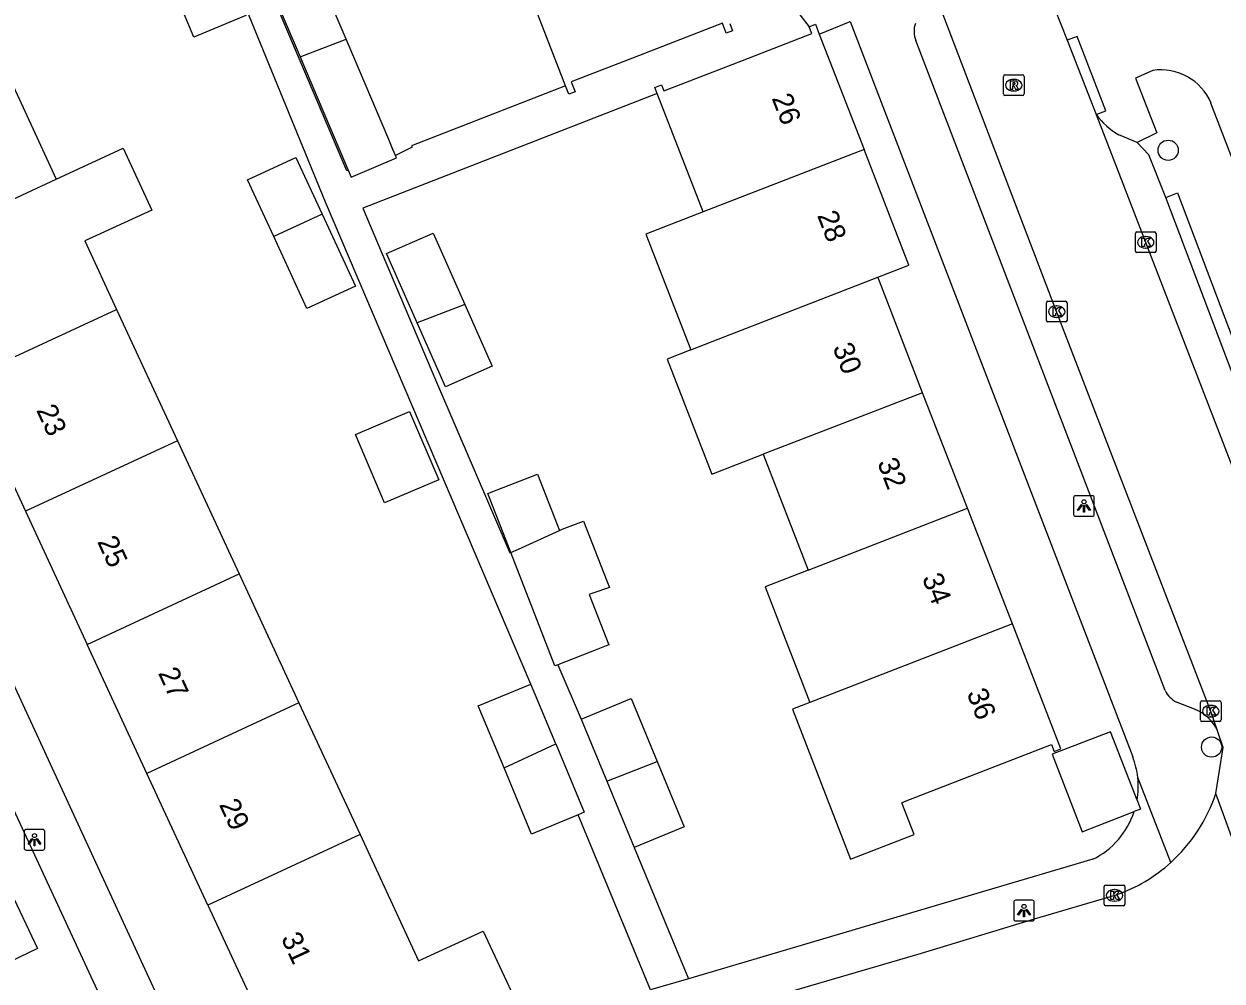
# Model space of a CAD drawing. Extents: x 162532 to 163264, y 381233 to 382042.
# Drawn here: x 162805.6 to 162863.6, y 381817.3 to 381863.6 of the extents above; entities that cross this region are included whole.
import ezdxf

# ---------------------------------------------------------------- set-up
doc = ezdxf.new("R2010")
doc.units = 0
for name, color, linetype in [('IMGEO_Boom', 7, 'Continuous'), ('IMGEO_Groenvoorziening', 7, 'Continuous'), ('IMGEO_Kolk', 7, 'Continuous'), ('IMGEO_Lichtpunt', 7, 'Continuous'), ('IMGEO_Pand', 7, 'Continuous'), ('IMGEO_Pand_nummerreeks', 7, 'Continuous'), ('IMGEO_Parkeervlak_open', 7, 'Continuous'), ('IMGEO_Rijbaan_lokaal_open', 7, 'Continuous'), ('IMGEO_Rioolput', 7, 'Continuous'), ('IMGEO_Voetpad_open', 7, 'Continuous')]:
    doc.layers.add(name, color=color, linetype=linetype)

msp = doc.modelspace()

# ---------------------------------------------------------------- linework, layer by layer
at = {"layer": 'IMGEO_Boom'}
for centre in [(162861.015, 381857.528), (162863.12, 381828.64)]:
    msp.add_circle(centre, 0.489, dxfattribs=at)
at = {"layer": 'IMGEO_Groenvoorziening'}
msp.add_lwpolyline([(162799.822, 381827.253), (162801.868, 381828.226), (162806.302, 381818.885), (162804.536, 381818.026), (162799.822, 381827.253)], dxfattribs=at)
at = {"layer": 'IMGEO_Kolk'}
for p, q in [((162859.429, 381852.649), (162859.429, 381853.501)), ((162859.504, 381853.575), (162860.356, 381853.575)), ((162860.43, 381853.501), (162860.43, 381852.649)), ((162859.917, 381853.355), (162859.942, 381853.355)), ((162860.356, 381852.575), (162859.504, 381852.575)), ((162859.94, 381852.795), (162859.915, 381852.795)), ((162855.123, 381849.291), (162855.123, 381850.143)), ((162855.198, 381850.217), (162856.05, 381850.217)), ((162855.611, 381849.997), (162855.636, 381849.997)), ((162856.124, 381850.143), (162856.124, 381849.291)), ((162855.634, 381849.437), (162855.609, 381849.437)), ((162856.05, 381849.217), (162855.198, 381849.217)), ((162862.65, 381830.876), (162863.502, 381830.876)), ((162862.575, 381829.95), (162862.575, 381830.802)), ((162863.063, 381830.656), (162863.088, 381830.656)), ((162863.576, 381830.802), (162863.576, 381829.95)), ((162863.502, 381829.876), (162862.65, 381829.876)), ((162863.086, 381830.096), (162863.061, 381830.096)), ((162857.921, 381821.033), (162857.921, 381821.885)), ((162857.996, 381821.959), (162858.848, 381821.959)), ((162858.409, 381821.739), (162858.434, 381821.739)), ((162858.922, 381821.885), (162858.922, 381821.033)), ((162858.432, 381821.179), (162858.407, 381821.179)), ((162858.848, 381820.959), (162857.996, 381820.959))]:
    msp.add_line(p, q, dxfattribs=at)
for points in [[(162859.429, 381852.649), (162859.429, 381853.501)], [(162859.504, 381853.575), (162860.356, 381853.575)], [(162860.43, 381853.501), (162860.43, 381852.649)], [(162859.75, 381853.275), (162859.873, 381853.275), (162859.873, 381853.124), (162860.003, 381853.275), (162860.167, 381853.275), (162860.021, 381853.124), (162860.174, 381852.875), (162860.022, 381852.875), (162859.937, 381853.039), (162859.873, 381852.972), (162859.873, 381852.875), (162859.75, 381852.875), (162859.75, 381853.275)], [(162860.356, 381852.575), (162859.504, 381852.575)], [(162855.123, 381849.291), (162855.123, 381850.143)], [(162855.198, 381850.217), (162856.05, 381850.217)], [(162856.124, 381850.143), (162856.124, 381849.291)], [(162855.444, 381849.917), (162855.567, 381849.917), (162855.567, 381849.766), (162855.697, 381849.917), (162855.861, 381849.917), (162855.715, 381849.766), (162855.868, 381849.517), (162855.716, 381849.517), (162855.631, 381849.681), (162855.567, 381849.614), (162855.567, 381849.517), (162855.444, 381849.517), (162855.444, 381849.917)], [(162856.05, 381849.217), (162855.198, 381849.217)], [(162862.65, 381830.876), (162863.502, 381830.876)], [(162862.575, 381829.95), (162862.575, 381830.802)], [(162862.896, 381830.576), (162863.019, 381830.576), (162863.019, 381830.425), (162863.149, 381830.576), (162863.313, 381830.576), (162863.167, 381830.425), (162863.32, 381830.176), (162863.168, 381830.176), (162863.083, 381830.34), (162863.019, 381830.273), (162863.019, 381830.176), (162862.896, 381830.176), (162862.896, 381830.576)], [(162863.576, 381830.802), (162863.576, 381829.95)], [(162863.502, 381829.876), (162862.65, 381829.876)], [(162857.921, 381821.033), (162857.921, 381821.885)], [(162857.996, 381821.959), (162858.848, 381821.959)], [(162858.242, 381821.659), (162858.365, 381821.659), (162858.365, 381821.508), (162858.495, 381821.659), (162858.659, 381821.659), (162858.513, 381821.508), (162858.666, 381821.259), (162858.514, 381821.259), (162858.429, 381821.423), (162858.365, 381821.356), (162858.365, 381821.259), (162858.242, 381821.259), (162858.242, 381821.659)], [(162858.922, 381821.885), (162858.922, 381821.033)], [(162858.848, 381820.959), (162857.996, 381820.959)]]:
    msp.add_lwpolyline(points, dxfattribs=at)
for centre, start, end in [((162859.506, 381853.499), 91.55205, 178.44795), ((162859.506, 381853.499), 91.55205, 178.44795), ((162860.354, 381853.499), 1.55205, 88.44795), ((162860.354, 381853.499), 1.55205, 88.44795), ((162859.506, 381852.651), 181.55205, 268.44795), ((162859.506, 381852.651), 181.55205, 268.44795), ((162860.354, 381852.651), 271.55205, 358.44795), ((162860.354, 381852.651), 271.55205, 358.44795), ((162855.2, 381850.141), 91.55205, 178.44795), ((162855.2, 381850.141), 91.55205, 178.44795), ((162856.048, 381850.141), 1.55205, 88.44795), ((162856.048, 381850.141), 1.55205, 88.44795), ((162855.2, 381849.293), 181.55205, 268.44795), ((162855.2, 381849.293), 181.55205, 268.44795), ((162856.048, 381849.293), 271.55205, 358.44795), ((162856.048, 381849.293), 271.55205, 358.44795), ((162862.652, 381830.8), 91.55205, 178.44795), ((162862.652, 381830.8), 91.55205, 178.44795), ((162863.5, 381830.8), 1.55205, 88.44795), ((162863.5, 381830.8), 1.55205, 88.44795), ((162862.652, 381829.952), 181.55205, 268.44795), ((162862.652, 381829.952), 181.55205, 268.44795), ((162863.5, 381829.952), 271.55205, 358.44795), ((162863.5, 381829.952), 271.55205, 358.44795), ((162857.998, 381821.883), 91.55205, 178.44795), ((162857.998, 381821.883), 91.55205, 178.44795), ((162858.846, 381821.883), 1.55205, 88.44795), ((162858.846, 381821.883), 1.55205, 88.44795), ((162857.998, 381821.035), 181.55205, 268.44795), ((162857.998, 381821.035), 181.55205, 268.44795), ((162858.846, 381821.035), 271.55205, 358.44795), ((162858.846, 381821.035), 271.55205, 358.44795)]:
    msp.add_arc(centre, 0.0765, start, end, dxfattribs=at)
for centre, major_axis, ratio, start_param, end_param in [((162859.916, 381853.075), (-0.387, 0.002), 0.722429, 4.712389, 7.853982), ((162859.941, 381853.075), (-0.39, 0.002), 0.717154, 1.570796, 4.712389), ((162855.61, 381849.717), (-0.387, 0.002), 0.722429, 4.712389, 7.853982), ((162855.635, 381849.717), (-0.39, 0.002), 0.717154, 1.570796, 4.712389), ((162863.062, 381830.376), (-0.387, 0.002), 0.722429, 4.712389, 7.853982), ((162863.087, 381830.376), (-0.39, 0.002), 0.717154, 1.570796, 4.712389), ((162858.408, 381821.459), (-0.387, 0.002), 0.722429, 4.712389, 7.853982), ((162858.433, 381821.459), (-0.39, 0.002), 0.717154, 1.570796, 4.712389)]:
    msp.add_ellipse(centre, major_axis=major_axis, ratio=ratio, start_param=start_param, end_param=end_param, dxfattribs=at)
at = {"layer": 'IMGEO_Lichtpunt'}
for p, q in [((162856.443, 381840.711), (162856.443, 381839.904)), ((162856.443, 381840.711), (162856.443, 381839.904)), ((162857.345, 381840.806), (162856.537, 381840.806)), ((162857.345, 381840.806), (162856.537, 381840.806)), ((162857.439, 381839.904), (162857.439, 381840.711)), ((162857.439, 381839.904), (162857.439, 381840.711)), ((162856.537, 381839.81), (162857.345, 381839.81)), ((162856.537, 381839.81), (162857.345, 381839.81)), ((162805.66, 381824.557), (162805.66, 381823.75)), ((162805.66, 381824.557), (162805.66, 381823.75)), ((162806.562, 381824.652), (162805.754, 381824.652)), ((162806.562, 381824.652), (162805.754, 381824.652)), ((162806.656, 381823.75), (162806.656, 381824.557)), ((162806.656, 381823.75), (162806.656, 381824.557)), ((162805.754, 381823.656), (162806.562, 381823.656)), ((162805.754, 381823.656), (162806.562, 381823.656)), ((162853.543, 381821.128), (162853.543, 381820.321)), ((162853.543, 381821.128), (162853.543, 381820.321)), ((162854.445, 381821.223), (162853.637, 381821.223)), ((162854.445, 381821.223), (162853.637, 381821.223)), ((162854.539, 381820.321), (162854.539, 381821.128)), ((162854.539, 381820.321), (162854.539, 381821.128)), ((162853.637, 381820.227), (162854.445, 381820.227)), ((162853.637, 381820.227), (162854.445, 381820.227))]:
    msp.add_line(p, q, dxfattribs=at)
for points in [[(162856.817, 381840.375), (162856.856, 381840.347), (162856.668, 381840.085), (162856.63, 381840.112), (162856.817, 381840.375)], [(162856.919, 381840.327), (162856.966, 381840.327), (162856.966, 381840.005), (162856.919, 381840.005), (162856.919, 381840.327)], [(162857.029, 381840.347), (162857.067, 381840.374), (162857.254, 381840.112), (162857.215, 381840.084), (162857.029, 381840.347)], [(162806.034, 381824.221), (162806.073, 381824.193), (162805.885, 381823.931), (162805.847, 381823.958), (162806.034, 381824.221)], [(162806.136, 381824.173), (162806.183, 381824.173), (162806.183, 381823.851), (162806.136, 381823.851), (162806.136, 381824.173)], [(162806.246, 381824.193), (162806.284, 381824.22), (162806.471, 381823.958), (162806.432, 381823.93), (162806.246, 381824.193)], [(162853.917, 381820.792), (162853.956, 381820.764), (162853.768, 381820.502), (162853.73, 381820.529), (162853.917, 381820.792)], [(162854.019, 381820.744), (162854.066, 381820.744), (162854.066, 381820.422), (162854.019, 381820.422), (162854.019, 381820.744)], [(162854.129, 381820.764), (162854.167, 381820.791), (162854.354, 381820.529), (162854.315, 381820.501), (162854.129, 381820.764)]]:
    msp.add_lwpolyline(points, dxfattribs=at)
for centre in [(162856.942, 381840.509), (162806.159, 381824.355), (162854.042, 381820.926)]:
    msp.add_circle(centre, 0.0994, dxfattribs=at)
for centre, start, end in [((162856.537, 381840.711), 90, 180), ((162856.537, 381840.711), 90, 180), ((162857.345, 381840.711), 0, 90), ((162857.345, 381840.711), 0, 90), ((162856.537, 381839.904), 180, 270), ((162856.537, 381839.904), 180, 270), ((162857.345, 381839.904), 270, 0), ((162857.345, 381839.904), 270, 360), ((162805.754, 381824.557), 90, 180), ((162805.754, 381824.557), 90, 180), ((162806.562, 381824.557), 0, 90), ((162806.562, 381824.557), 0, 90), ((162805.754, 381823.75), 180, 270), ((162805.754, 381823.75), 180, 270), ((162806.562, 381823.75), 270, 0), ((162806.562, 381823.75), 270, 360), ((162853.637, 381821.128), 90, 180), ((162853.637, 381821.128), 90, 180), ((162854.445, 381821.128), 0, 90), ((162854.445, 381821.128), 0, 90), ((162853.637, 381820.321), 180, 270), ((162853.637, 381820.321), 180, 270), ((162854.445, 381820.321), 270, 0), ((162854.445, 381820.321), 270, 360)]:
    msp.add_arc(centre, 0.0946, start, end, dxfattribs=at)
at = {"layer": 'IMGEO_Pand'}
for points in [[(162814.898, 381867.655), (162816.391, 381864.061), (162813.864, 381863.012), (162812.372, 381866.606)], [(162831.858, 381860.643), (162829.704, 381866.196)], [(162821.237, 381862.911), (162819.972, 381865.896), (162817.803, 381864.891), (162819.009, 381862.047)], [(162839.806, 381863.661), (162839.941, 381863.313), (162839.635, 381863.194), (162839.447, 381863.678), (162835.091, 381861.988), (162832.126, 381860.839), (162832.314, 381860.355), (162832.015, 381860.239), (162831.858, 381860.643)], [(162836.291, 381860.282), (162836.179, 381860.57), (162836.499, 381860.694), (162836.611, 381860.406), (162839.416, 381861.494), (162840.416, 381861.882), (162843.776, 381863.186), (162843.65, 381863.511)], [(162843.65, 381863.511), (162843.951, 381863.628), (162844.135, 381863.155)], [(162819.009, 381862.047), (162821.237, 381862.911)], [(162823.626, 381857.278), (162823.506, 381857.561), (162823.298, 381858.053), (162821.337, 381862.675), (162821.237, 381862.911)], [(162844.135, 381863.155), (162846.304, 381857.565)], [(162804.27, 381862.468), (162807.209, 381856.127)], [(162819.009, 381862.047), (162819.169, 381861.67), (162819.883, 381859.985), (162821.336, 381856.56)], [(162838.517, 381854.543), (162836.291, 381860.282)], [(162807.209, 381856.127), (162810.444, 381857.626), (162811.83, 381854.637), (162808.594, 381853.138), (162810.128, 381849.829)], [(162846.304, 381857.565), (162838.517, 381854.543)], [(162846.967, 381851.385), (162848.474, 381851.97), (162846.304, 381857.565)], [(162817.735, 381853.354), (162816.467, 381856.105), (162818.812, 381857.185), (162820.077, 381854.439)], [(162821.336, 381856.56), (162821.477, 381856.227), (162823.677, 381857.159), (162823.626, 381857.278)], [(162799.852, 381852.718), (162807.209, 381856.127)], [(162820.077, 381854.439), (162821.685, 381850.948), (162819.341, 381849.868), (162817.735, 381853.354)], [(162820.077, 381854.439), (162817.735, 381853.354)], [(162838.517, 381854.543), (162835.742, 381853.466), (162837.915, 381847.865)], [(162824.681, 381849.173), (162823.198, 381852.525), (162825.45, 381853.522), (162826.98, 381850.065)], [(162837.915, 381847.865), (162839.24, 381848.387), (162846.967, 381851.385)], [(162849.137, 381845.792), (162847.041, 381851.195), (162846.967, 381851.385)], [(162826.98, 381850.065), (162828.302, 381847.08), (162826.049, 381846.083), (162824.681, 381849.173)], [(162826.98, 381850.065), (162824.681, 381849.173)], [(162802.771, 381846.419), (162810.128, 381849.829)], [(162810.128, 381849.829), (162813.078, 381843.462)], [(162837.915, 381847.865), (162836.773, 381847.422), (162838.935, 381841.855), (162841.412, 381842.816)], [(162802.771, 381846.419), (162805.721, 381840.052)], [(162849.137, 381845.792), (162841.412, 381842.816)], [(162851.307, 381840.199), (162849.137, 381845.792)], [(162824.312, 381844.885), (162825.719, 381841.578), (162823.099, 381840.463), (162821.692, 381843.771), (162824.312, 381844.885)], [(162813.078, 381843.462), (162805.721, 381840.052)], [(162813.078, 381843.462), (162816.065, 381837.018)], [(162841.412, 381842.816), (162843.59, 381837.203)], [(162829.211, 381838.062), (162828.101, 381840.922), (162828.544, 381841.094), (162830.505, 381841.855), (162831.561, 381839.131)], [(162843.59, 381837.203), (162851.307, 381840.199)], [(162853.477, 381834.605), (162851.307, 381840.199)], [(162805.721, 381840.052), (162808.707, 381833.608)], [(162831.561, 381839.131), (162831.685, 381839.187), (162832.733, 381839.575), (162833.856, 381836.682), (162833.977, 381836.372), (162833.183, 381836.087), (162833.006, 381836.024), (162833.951, 381833.588), (162833.817, 381833.536), (162833.418, 381833.381), (162831.476, 381832.628)], [(162829.211, 381838.062), (162829.572, 381838.226), (162831.561, 381839.131)], [(162831.476, 381832.628), (162831.34, 381832.575), (162829.211, 381838.062)], [(162808.707, 381833.608), (162816.065, 381837.018)], [(162816.065, 381837.018), (162818.956, 381830.778)], [(162843.59, 381837.203), (162841.508, 381836.396), (162842.401, 381834.094), (162843.05, 381832.422), (162843.679, 381830.801)], [(162843.679, 381830.801), (162842.833, 381830.473), (162845.651, 381823.207), (162848.728, 381824.401), (162848.127, 381825.948), (162848.258, 381825.999), (162855.368, 381828.757), (162855.495, 381828.43), (162855.823, 381828.557), (162853.477, 381834.605)], [(162853.477, 381834.605), (162843.679, 381830.801)], [(162811.599, 381827.368), (162808.707, 381833.608)], [(162828.88, 381827.635), (162827.636, 381830.637), (162830.18, 381831.691)], [(162831.38, 381828.794), (162830.18, 381831.691)], [(162832.606, 381829.988), (162835.028, 381830.991), (162836.294, 381827.935)], [(162818.956, 381830.778), (162811.599, 381827.368)], [(162818.956, 381830.778), (162821.91, 381824.404)], [(162832.606, 381829.988), (162833.85, 381826.986)], [(162859.511, 381826.064), (162858.222, 381829.385), (162855.401, 381828.291), (162856.856, 381824.541), (162859.375, 381825.518)], [(162828.88, 381827.635), (162831.38, 381828.794)], [(162831.38, 381828.794), (162832.753, 381825.481), (162832.463, 381825.361)], [(162833.85, 381826.986), (162836.294, 381827.935)], [(162836.294, 381827.935), (162837.601, 381824.781), (162835.179, 381823.778)], [(162814.553, 381820.994), (162811.599, 381827.368)], [(162832.463, 381825.361), (162830.209, 381824.428), (162828.88, 381827.635)], [(162833.85, 381826.986), (162835.179, 381823.778)], [(162859.511, 381826.064), (162859.677, 381825.635), (162859.375, 381825.518)], [(162821.91, 381824.404), (162814.553, 381820.994)], [(162821.91, 381824.404), (162824.746, 381818.285), (162827.876, 381819.735), (162830.013, 381815.124)], [(162814.553, 381820.994), (162817.581, 381814.459), (162817.778, 381814.034), (162818.068, 381814.17), (162817.848, 381814.639), (162820.843, 381816.027), (162822.323, 381812.834)]]:
    msp.add_lwpolyline(points, dxfattribs=at)
at = {"layer": 'IMGEO_Parkeervlak_open'}
msp.add_lwpolyline([(162860.9, 381855.243), (162860.08, 381857.302), (162859.51, 381857.912)], dxfattribs=at)
at = {"layer": 'IMGEO_Rijbaan_lokaal_open'}
for points in [[(162863.407, 381829.427), (162863.083, 381830.362), (162855.589, 381849.811), (162849.315, 381866.219)], [(162855.514, 381864.408), (162856.125, 381862.854)], [(162856.125, 381862.854), (162857.537, 381859.266)], [(162857.537, 381859.266), (162870.073, 381826.813)], [(162863.324, 381826.387), (162863.686, 381828.622), (162863.407, 381829.427)], [(162866.973, 381816.386), (162863.324, 381826.387)], [(162807.475, 381806.37), (162810.992, 381807.398), (162819.646, 381809.979), (162826.301, 381811.98), (162831.51, 381813.503), (162839.139, 381815.759), (162849.087, 381818.66), (162854.548, 381820.318), (162858.493, 381821.479)]]:
    msp.add_lwpolyline(points, dxfattribs=at)
for centre, radius, start, end in [((162855.895, 381828.867), 7.832, 312.08286, 341.54252), ((162855.894, 381828.873), 7.837, 289.36984, 312.06056)]:
    msp.add_arc(centre, radius, start, end, dxfattribs=at)
at = {"layer": 'IMGEO_Rioolput'}
for p, q in [((162853.042, 381860.255), (162853.042, 381861.107)), ((162853.117, 381861.181), (162853.969, 381861.181)), ((162854.043, 381861.107), (162854.043, 381860.255)), ((162853.553, 381860.401), (162853.528, 381860.401)), ((162853.53, 381860.961), (162853.555, 381860.961)), ((162853.969, 381860.181), (162853.117, 381860.181))]:
    msp.add_line(p, q, dxfattribs=at)
for points in [[(162853.042, 381860.255), (162853.042, 381861.107)], [(162853.117, 381861.181), (162853.969, 381861.181)], [(162854.043, 381861.107), (162854.043, 381860.255)], [(162853.631, 381860.879), (162853.379, 381860.881), (162853.379, 381860.481)], [(162853.379, 381860.481), (162853.503, 381860.481), (162853.503, 381860.643), (162853.514, 381860.643)], [(162853.557, 381860.8), (162853.503, 381860.8), (162853.503, 381860.719)], [(162853.503, 381860.719), (162853.555, 381860.719)], [(162853.561, 381860.614), (162853.632, 381860.481), (162853.772, 381860.481), (162853.707, 381860.607)], [(162853.969, 381860.181), (162853.117, 381860.181)]]:
    msp.add_lwpolyline(points, dxfattribs=at)
for centre, radius, start, end in [((162853.119, 381861.105), 0.0765, 91.55205, 178.44795), ((162853.119, 381861.105), 0.0765, 91.55205, 178.44795), ((162853.967, 381861.105), 0.0765, 1.55205, 88.44795), ((162853.967, 381861.105), 0.0765, 1.55205, 88.44795), ((162853.513, 381860.59), 0.0533, 26.02933, 88.69889), ((162853.539, 381860.908), 0.19, 274.7715, 282.96867), ((162853.563, 381860.704), 0.0964, 77.00612, 93.18647), ((162853.577, 381860.761), 0.0378, 276.66336, 79.67722), ((162853.63, 381860.769), 0.109, 350.36119, 89.41601), ((162853.628, 381860.769), 0.112, 277.58423, 350.98172), ((162853.612, 381860.554), 0.108, 29.51342, 73.79051), ((162853.119, 381860.257), 0.0765, 181.55205, 268.44795), ((162853.119, 381860.257), 0.0765, 181.55205, 268.44795), ((162853.967, 381860.257), 0.0765, 271.55205, 358.44795), ((162853.967, 381860.257), 0.0765, 271.55205, 358.44795)]:
    msp.add_arc(centre, radius, start, end, dxfattribs=at)
for centre, major_axis, ratio, start_param, end_param in [((162853.529, 381860.681), (-0.387, 0.002), 0.722429, 4.712389, 7.853982), ((162853.554, 381860.681), (-0.39, 0.002), 0.717154, 1.570796, 4.712389)]:
    msp.add_ellipse(centre, major_axis=major_axis, ratio=ratio, start_param=start_param, end_param=end_param, dxfattribs=at)
at = {"layer": 'IMGEO_Voetpad_open'}
for points in [[(162813.9, 381812.685), (162767.041, 381914.342)], [(162830.18, 381831.691), (162820.237, 381855.011), (162815.047, 381867.717), (162813.544, 381871.337), (162813.386, 381871.271), (162811.058, 381876.877), (162809.497, 381880.476), (162808.593, 381882.559), (162808.562, 381882.547)], [(162821.336, 381856.56), (162821.278, 381856.538), (162811.133, 381880.459), (162810.85, 381881.129)], [(162842.643, 381864.798), (162843.65, 381863.511)], [(162844.135, 381863.155), (162845.626, 381863.764), (162859.302, 381828.169)], [(162860.872, 381831.375), (162848.809, 381862.836)], [(162857.537, 381859.266), (162858.003, 381859.446), (162856.618, 381863.044), (162856.125, 381862.854)], [(162860.267, 381861.395), (162859.443, 381861.023), (162860.476, 381858.38), (162859.51, 381857.912)], [(162831.858, 381860.643), (162824.407, 381857.752), (162824.442, 381857.677), (162823.626, 381857.278)], [(162836.291, 381860.282), (162822.044, 381854.731), (162825.57, 381846.418), (162829.158, 381838.04), (162829.211, 381838.062)], [(162869.824, 381842.35), (162863.089, 381859.816)], [(162859.51, 381857.912), (162858.623, 381858.282)], [(162860.9, 381855.243), (162861.472, 381855.47), (162866.857, 381841.239)], [(162870.452, 381829.995), (162860.9, 381855.243)], [(162800.57, 381835.472), (162810.522, 381814.015)], [(162831.476, 381832.628), (162832.606, 381829.988)], [(162862.291, 381830.47), (162861.416, 381830.815)], [(162861.144, 381823.054), (162859.547, 381827.161)], [(162835.971, 381816.884), (162832.463, 381825.361)], [(162835.179, 381823.778), (162837.81, 381817.427)], [(162857.37, 381823.206), (162837.81, 381817.427)], [(162837.81, 381817.427), (162835.971, 381816.884)]]:
    msp.add_lwpolyline(points, dxfattribs=at)
for centre, radius, start, end in [((162849.914, 381863.287), 1.194, 161.08026, 202.2007), ((162860.665, 381858.795), 2.631, 22.84537, 98.69779), ((162860.368, 381861.299), 3.485, 215.6846, 239.95738), ((162862.054, 381831.979), 1.327, 207.06814, 241.27122), ((162861.582, 381828.593), 2.006, 24.56078, 69.31231), ((162855.646, 381826.747), 3.923, 6.06304, 21.25927), ((162855.59, 381826.742), 3.979, 350.19246, 6.04836), ((162855.631, 381826.74), 3.938, 296.20486, 341.93053)]:
    msp.add_arc(centre, radius, start, end, dxfattribs=at)

# ---------------------------------------------------------------- texts
at = {"layer": 'IMGEO_Pand_nummerreeks'}
for s, rotation, p in [('26', 291.20496, (162841.82, 381860.054)), ('28', 291.20496, (162844.019, 381854.384)), ('30', 291.20496, (162844.767, 381847.987)), ('23', 294.86293, (162806.228, 381844.951)), ('32', 291.20286, (162846.928, 381842.415)), ('25', 294.86293, (162809.177, 381838.587)), ('34', 291.20496, (162849.094, 381836.835)), ('27', 294.86293, (162812.126, 381832.224)), ('36', 291.20496, (162851.257, 381831.257)), ('29', 294.86293, (162815.074, 381825.86)), ('31', 294.86293, (162818.071, 381819.394))]:
    msp.add_text(s, height=1, rotation=rotation, dxfattribs=at).set_placement(p)

doc.saveas('drawing.dxf')
